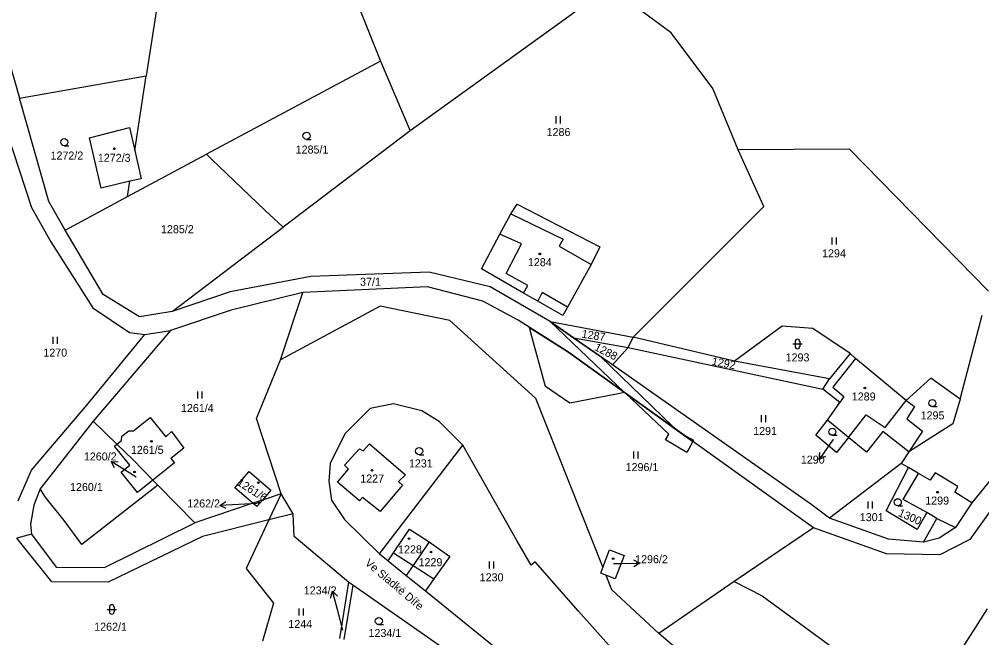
# Model space of a CAD drawing. Extents: x -670359 to -660124, y -978807 to -970072.
# Drawn here: x -670050.9 to -669846.5, y -978074.2 to -977942.9 of the extents above; entities that cross this region are included whole.
import ezdxf

# ---------------------------------------------------------------- set-up
doc = ezdxf.new("R2010")
doc.units = 0
for name, color, linetype in [('Hranice parcel', 7, 'Continuous'), ('Parcelní čísla', 7, 'Continuous'), ('Pop  PČ popisy', 7, 'Continuous'), ('Vnitřní kresba', 7, 'Continuous'), ('Věcná břemena k části', 7, 'Continuous'), ('Značky budov', 7, 'Continuous'), ('Značky kultur', 7, 'Continuous')]:
    doc.layers.add(name, color=color, linetype=linetype)

msp = doc.modelspace()

# ---------------------------------------------------------------- linework, layer by layer
at = {"layer": 'Hranice parcel'}
for points in [[(-669986.12, -977921.83), (-669974.21, -977951.73)], [(-670020.22, -977931.15), (-670023.9, -977954.91)], [(-669912.5, -977945.77), (-669928, -977934.27)], [(-669929.41, -977938.84), (-669967.89, -977966.56)], [(-669903.64, -977957.54), (-669912.5, -977945.77)], [(-670053.06, -977951.64), (-670050.8, -977959.63)], [(-669974.21, -977951.73), (-670011.15, -977971.53)], [(-669974.21, -977951.73), (-669967.89, -977966.56)], [(-670050.8, -977959.63), (-670023.9, -977954.91)], [(-670026.36, -977970.75), (-670023.9, -977954.91)], [(-669898.21, -977970.61), (-669903.64, -977957.54)], [(-670044.58, -977981.56), (-670050.8, -977959.63)], [(-670053.5, -977966.83), (-670048.25, -977982.86)], [(-670035.99, -977968.05), (-670027.48, -977965.87)], [(-670027.48, -977965.87), (-670026.36, -977970.75)], [(-669967.89, -977966.56), (-669994.86, -977987.04)], [(-670033.51, -977978.72), (-670035.99, -977968.05)], [(-670026.36, -977970.75), (-670024.98, -977976.72)], [(-669874.62, -977970.47), (-669898.21, -977970.61)], [(-669892.79, -977982.65), (-669898.21, -977970.61)], [(-669845.11, -978000.59), (-669874.62, -977970.47)], [(-670027.87, -977980.5), (-670011.15, -977971.53)], [(-670011.15, -977971.53), (-670010.16, -977972.48)], [(-670010.16, -977972.48), (-669998.63, -977983.45)], [(-670027.37, -977977.28), (-670033.51, -977978.72)], [(-670027.87, -977980.5), (-670027.37, -977977.28)], [(-670024.98, -977976.72), (-670027.37, -977977.28)], [(-670041.11, -977987.69), (-670027.87, -977980.5)], [(-670048.25, -977982.86), (-670044.13, -977990.1)], [(-670041.11, -977987.69), (-670044.58, -977981.56)], [(-669998.63, -977983.45), (-669994.86, -977987.04)], [(-669946.52, -977984.17), (-669945.17, -977982.16)], [(-669945.17, -977982.16), (-669927.61, -977991.17)], [(-669920.55, -978010.38), (-669892.79, -977982.65)], [(-669948.82, -977988.5), (-669946.52, -977984.17)], [(-670018.38, -978004.9), (-669994.86, -977987.04)], [(-670033.04, -978001.31), (-670041.11, -977987.69)], [(-669952.75, -977995.9), (-669948.82, -977988.5)], [(-670044.13, -977990.1), (-670035.26, -978004.12)], [(-669927.61, -977991.17), (-669929.43, -977994.93)], [(-669929.43, -977994.93), (-669934.5, -978004)], [(-669988.99, -977997.53), (-670006.09, -978000.75)], [(-669963.81, -977996.58), (-669988.99, -977997.53)], [(-669950.92, -977999.7), (-669963.81, -977996.58)], [(-669943.79, -978001.01), (-669952.75, -977995.9)], [(-669964.19, -977999.7), (-669990.66, -978000.89)], [(-669952.42, -978002.74), (-669964.19, -977999.7)], [(-669938.16, -978007.05), (-669950.92, -977999.7)], [(-670025.34, -978006.06), (-670033.04, -978001.31)], [(-670006.09, -978000.75), (-670018.38, -978004.9)], [(-669990.66, -978000.89), (-670005.91, -978004.66)], [(-669995.38, -978015.23), (-669990.66, -978000.89)], [(-669940.74, -978002.75), (-669943.79, -978001.01)], [(-669974.25, -978003.83), (-669995.38, -978015.23)], [(-669959.43, -978006.86), (-669974.25, -978003.83)], [(-669944.96, -978006.77), (-669952.42, -978002.74)], [(-669935.48, -978005.76), (-669940.74, -978002.75)], [(-670035.26, -978004.12), (-670027.48, -978009.42)], [(-670018.38, -978004.9), (-670025.34, -978006.06)], [(-670005.91, -978004.66), (-670018.76, -978008.97)], [(-669934.5, -978004), (-669935.48, -978005.76)], [(-669851.14, -978023.56), (-669846.46, -978005.72)], [(-669941.27, -978023.37), (-669959.43, -978006.86)], [(-669934.29, -978013.58), (-669944.96, -978006.77)], [(-669933.18, -978010.54), (-669938.16, -978007.05)], [(-669938.16, -978007.05), (-669920.55, -978010.38)], [(-670036.51, -978024.82), (-670024.2, -978009.8)], [(-670018.76, -978008.97), (-670035.21, -978028.25)], [(-670027.48, -978009.42), (-670024.2, -978009.8)], [(-670024.2, -978009.8), (-670018.76, -978008.97)], [(-669888.89, -978008.04), (-669899.01, -978015.45)], [(-669882.41, -978008.56), (-669888.89, -978008.04)], [(-669874.47, -978013.87), (-669882.41, -978008.56)], [(-669924.92, -978016.24), (-669933.18, -978010.54)], [(-669933.18, -978010.54), (-669921.58, -978012.55)], [(-669921.58, -978012.55), (-669920.55, -978010.38)], [(-669899.01, -978015.45), (-669920.55, -978010.38)], [(-669922.37, -978022.14), (-669934.29, -978013.58)], [(-669924.92, -978016.24), (-669921.58, -978012.55)], [(-669921.58, -978012.55), (-669880.27, -978021.41)], [(-669874.47, -978013.87), (-669878.84, -978019.25)], [(-669873.34, -978014.9), (-669874.47, -978013.87)], [(-670000.51, -978027.64), (-669995.38, -978015.23)], [(-669878.84, -978019.25), (-669899.01, -978015.45)], [(-669862.58, -978023.86), (-669873.34, -978014.9)], [(-669882.85, -978045.88), (-669924.92, -978016.24)], [(-669880.27, -978021.41), (-669878.84, -978019.25)], [(-669857.33, -978019.12), (-669862.58, -978023.86)], [(-669851.14, -978023.56), (-669857.33, -978019.12)], [(-669922.15, -978022.29), (-669922.37, -978022.14)], [(-669882.27, -978050.91), (-669922.15, -978022.29)], [(-669876.65, -978024.27), (-669880.27, -978021.41)], [(-669941.27, -978023.37), (-669926.98, -978059.31)], [(-669879.27, -978028.04), (-669876.65, -978024.27)], [(-669862.58, -978023.86), (-669860.81, -978025.13)], [(-669851.14, -978023.56), (-669852.64, -978028.76)], [(-670048.27, -978038.64), (-670036.51, -978024.82)], [(-669976.37, -978025.5), (-669981.78, -978030.89)], [(-669971.42, -978024.51), (-669976.37, -978025.5)], [(-669965.41, -978026), (-669971.42, -978024.51)], [(-669961.72, -978028.29), (-669965.41, -978026)], [(-669860.81, -978025.13), (-669862.4, -978027.7)], [(-670035.21, -978028.25), (-670046.41, -978042.62)], [(-670030.13, -978033.12), (-670035.21, -978028.25)], [(-670030.13, -978033.12), (-670029.16, -978032.34), (-670029.07, -978031.43), (-670027.62, -978030.26), (-670026.64, -978030.3), (-670023.09, -978027.43), (-670019.78, -978031.52), (-670018.53, -978030.41), (-670015.91, -978033.93), (-670018.67, -978036.17), (-670017.94, -978037.06), (-670022.54, -978040.77)], [(-669995.3, -978043.67), (-670000.51, -978027.64)], [(-669956.73, -978033.3), (-669961.72, -978028.29)], [(-669881.73, -978031.17), (-669879.27, -978028.04)], [(-669874.85, -978031.69), (-669879.27, -978028.04)], [(-669862.4, -978027.7), (-669859.11, -978030.32)], [(-669867.5, -978030.45), (-669871, -978034.78)], [(-669862.04, -978034.73), (-669867.5, -978030.45)], [(-669852.64, -978028.76), (-669862.04, -978034.73)], [(-669859.11, -978030.32), (-669862.04, -978034.73)], [(-669981.78, -978030.89), (-669984.86, -978037.22)], [(-669877.39, -978034.9), (-669881.73, -978031.17)], [(-669874.85, -978031.69), (-669877.39, -978034.9)], [(-669871, -978034.78), (-669874.85, -978031.69)], [(-669837.27, -978031.54), (-669848.63, -978045.6)], [(-670022.54, -978040.77), (-670025.74, -978043.36), (-670029.23, -978039.04), (-670027.4, -978037.57), (-670030.65, -978033.55), (-670030.13, -978033.12)], [(-670026.77, -978036.35), (-670030.13, -978033.12)], [(-669981.82, -978037.6), (-669978.64, -978034.07)], [(-669978.64, -978034.07), (-669977.84, -978034.54)], [(-669977.84, -978034.54), (-669976.49, -978033.01)], [(-669976.49, -978033.01), (-669968.85, -978039.6)], [(-669974.36, -978056.42), (-669956.73, -978033.3)], [(-669945.24, -978053.55), (-669956.73, -978033.3)], [(-669834.38, -978032.89), (-669849.06, -978053.35)], [(-670022.54, -978040.77), (-670026.77, -978036.35)], [(-669862.04, -978034.73), (-669863.64, -978037.18)], [(-670051.11, -978045.13), (-670048.27, -978038.64)], [(-669984.86, -978037.22), (-669985.16, -978040.98)], [(-669983.32, -978041.21), (-669980.94, -978038.39)], [(-669980.94, -978038.39), (-669981.82, -978037.6)], [(-669863.64, -978037.18), (-669878.84, -978048.81)], [(-669866.85, -978047.3), (-669862.1, -978038.09)], [(-669862.1, -978038.09), (-669863.64, -978037.18)], [(-669859.94, -978039.35), (-669862.1, -978038.09)], [(-670005.07, -978042.39), (-670002.08, -978038.94)], [(-670002.08, -978038.94), (-669997.46, -978042.91)], [(-669968.85, -978039.6), (-669970.37, -978041.05)], [(-669863.19, -978044.88), (-669859.94, -978039.35)], [(-669857.45, -978040.77), (-669859.94, -978039.35)], [(-669856.42, -978039.17), (-669857.45, -978040.77)], [(-669851.6, -978042.1), (-669856.42, -978039.17)], [(-670046.41, -978042.62), (-670047.75, -978046.07)], [(-670045.36, -978044.29), (-670046.41, -978042.62)], [(-670021.46, -978041.83), (-670037.55, -978054.4)], [(-670021.46, -978041.83), (-670022.54, -978040.77)], [(-670013.58, -978049.78), (-670021.46, -978041.83)], [(-670001.27, -978045.67), (-670005.07, -978042.39)], [(-669985.16, -978040.98), (-669984.58, -978044.97)], [(-669978.66, -978045.17), (-669983.32, -978041.21)], [(-669969.48, -978041.84), (-669974.25, -978047.39)], [(-669970.37, -978041.05), (-669969.48, -978041.84)], [(-669852.24, -978043.3), (-669851.6, -978042.1)], [(-670041.34, -978049.3), (-670045.36, -978044.29)], [(-669997.46, -978042.91), (-669999.26, -978044.99)], [(-669995.3, -978043.67), (-669999.26, -978044.99)], [(-669995.3, -978043.67), (-669997.88, -978049.19)], [(-669992.72, -978047.89), (-669995.3, -978043.67)], [(-669978.03, -978044.45), (-669978.66, -978045.17)], [(-669974.25, -978047.39), (-669978.03, -978044.45)], [(-669848.63, -978045.6), (-669852.24, -978043.3)], [(-670047.75, -978046.07), (-670048.45, -978050.07)], [(-670001.27, -978045.67), (-670013.58, -978049.78)], [(-669999.26, -978044.99), (-670001.27, -978045.67)], [(-670000.45, -978046.37), (-670001.27, -978045.67)], [(-669999.26, -978044.99), (-670000.45, -978046.37)], [(-669984.58, -978044.97), (-669981.84, -978049.11)], [(-669878.84, -978048.81), (-669882.85, -978045.88)], [(-669858.21, -978047.65), (-669863.19, -978044.88)], [(-669848.63, -978045.6), (-669852.12, -978050.81)], [(-669992.48, -978052.73), (-669992.72, -978047.89)], [(-669866.34, -978053.29), (-669878.84, -978048.81)], [(-669860.27, -978051.26), (-669866.85, -978047.3)], [(-669858.21, -978047.65), (-669860.27, -978051.26)], [(-669856.05, -978048.92), (-669858.21, -978047.65)], [(-670048.45, -978050.07), (-670048.28, -978052.22)], [(-670037.55, -978054.4), (-670041.34, -978049.3)], [(-669997.88, -978049.19), (-670002.72, -978059.52)], [(-669981.84, -978049.11), (-669974.36, -978056.42)], [(-669882.27, -978050.91), (-669899.08, -978062.28)], [(-669866.72, -978056.41), (-669882.27, -978050.91)], [(-669858.9, -978053.89), (-669856.05, -978048.92)], [(-669852.12, -978050.81), (-669855.54, -978053.07)], [(-670048.28, -978052.22), (-670051.39, -978053.04)], [(-669980.96, -978062.4), (-669992.48, -978052.73)], [(-669971.4, -978056.16), (-669967.99, -978051.18)], [(-669967.99, -978051.18), (-669963.82, -978053.88)], [(-669963.82, -978053.88), (-669967.23, -978058.85)], [(-669963.82, -978053.88), (-669959.48, -978056.97)], [(-669942.19, -978058.82), (-669945.24, -978053.55)], [(-669858.9, -978053.89), (-669866.34, -978053.29)], [(-669855.54, -978053.07), (-669858.9, -978053.89)], [(-669849.06, -978053.35), (-669855.44, -978056.59)], [(-669974.36, -978056.42), (-669972.57, -978057.86)], [(-669972.57, -978057.86), (-669971.4, -978056.16)], [(-669959.48, -978056.97), (-669962.82, -978061.7)], [(-669926.98, -978059.31), (-669925.55, -978055.57)], [(-669925.55, -978055.57), (-669922.46, -978056.76)], [(-669922.46, -978056.76), (-669924.36, -978061.71)], [(-669855.44, -978056.59), (-669866.72, -978056.41)], [(-669972.57, -978057.86), (-669968.7, -978060.99)], [(-669967.23, -978058.85), (-669968.7, -978060.99)], [(-669941.37, -978058.13), (-669942.19, -978058.82)], [(-669932.15, -978068.55), (-669941.37, -978058.13)], [(-670002.72, -978059.52), (-669996.86, -978066.86)], [(-669968.7, -978060.99), (-669964.64, -978064.28)], [(-669927.43, -978060.47), (-669926.98, -978059.31)], [(-669926.35, -978060.91), (-669927.43, -978060.47)], [(-669926.35, -978060.91), (-669925.14, -978063.95)], [(-669924.36, -978061.71), (-669926.35, -978060.91)], [(-669980.96, -978062.4), (-669982.91, -978074.36)], [(-669980.03, -978063.05), (-669981.98, -978074.61)], [(-669980.03, -978063.05), (-669980.96, -978062.4)], [(-669951.97, -978082.63), (-669980.03, -978063.05)], [(-669962.82, -978061.7), (-669964.64, -978064.28)], [(-669899.08, -978062.28), (-669915.09, -978073.32)], [(-669899.08, -978062.28), (-669893.12, -978065.33)], [(-669964.64, -978064.28), (-669935.73, -978087.67)], [(-669915.09, -978073.32), (-669925.14, -978063.95)], [(-669996.86, -978066.86), (-669999.21, -978074.92)], [(-669893.12, -978065.33), (-669864.05, -978086.6)], [(-669922.9, -978078.96), (-669932.15, -978068.55)], [(-669845.36, -978068.08), (-669851.96, -978078.41)], [(-669903.47, -978083.25), (-669915.09, -978073.32)]]:
    msp.add_lwpolyline(points, dxfattribs=at)
at = {"layer": 'Parcelní čísla'}
for p, q in [((-669878.05, -978032.08), (-669878.75, -978033.08)), ((-669879.68, -978035.72), (-669881.04, -978036.36)), ((-670030.66, -978038.11), (-670031.37, -978036.79)), ((-670026.07, -978040.08), (-670027.97, -978038.9)), ((-670006.94, -978046.78), (-670008.28, -978046.1)), ((-670000.44, -978045.71), (-670004.28, -978045.9)), ((-669924.7, -978058.48), (-669923.12, -978058.45)), ((-669920.44, -978057.65), (-669919.12, -978058.37)), ((-669984.76, -978065.8), (-669984.38, -978064.35)), ((-669982.15, -978072.58), (-669983.33, -978068.21))]:
    msp.add_line(p, q, dxfattribs=at)
for points in [[(-669878.75, -978033.08), (-669881.04, -978036.36), (-669880.91, -978034.87)], [(-670027.97, -978038.9), (-670031.37, -978036.79), (-670029.87, -978036.84)], [(-670004.28, -978045.9), (-670008.28, -978046.1), (-670007.01, -978045.28)], [(-669923.12, -978058.45), (-669919.12, -978058.37), (-669920.41, -978059.15)], [(-669983.33, -978068.21), (-669984.38, -978064.35), (-669983.31, -978065.41)]]:
    msp.add_lwpolyline(points, dxfattribs=at)
at = {"layer": 'Vnitřní kresba'}
for points in [[(-669946.52, -977984.17), (-669935.38, -977989.54)], [(-669944.25, -977990.55), (-669948.82, -977988.5)], [(-669935.38, -977989.54), (-669936.25, -977991.06)], [(-669947.49, -977996.88), (-669944.25, -977990.55)], [(-669936.25, -977991.06), (-669929.43, -977994.93)], [(-669942.92, -977999.41), (-669947.49, -977996.88)], [(-669943.79, -978001.01), (-669942.92, -977999.41)], [(-669939.87, -978000.91), (-669940.74, -978002.75)], [(-669934.5, -978004), (-669939.87, -978000.91)], [(-669873.34, -978014.9), (-669878.11, -978021)], [(-669878.11, -978021), (-669875.78, -978022.98)], [(-669875.78, -978022.98), (-669876.65, -978024.27)], [(-669867.03, -978029.56), (-669862.58, -978023.86)], [(-669874.85, -978031.69), (-669871.04, -978026.87)], [(-669871.04, -978026.87), (-669867.03, -978029.56)], [(-669992.72, -978047.89), (-669997.88, -978049.19)], [(-670032.8, -978059.32), (-670013.58, -978049.78)], [(-669997.88, -978049.19), (-670011.97, -978052.72)], [(-669856.05, -978048.92), (-669852.12, -978050.81)], [(-670048.28, -978052.22), (-670043.04, -978059.22)], [(-670011.97, -978052.72), (-670031.99, -978062.43)], [(-670043.98, -978062.35), (-670051.39, -978053.04)], [(-669971.4, -978056.16), (-669967.23, -978058.85)], [(-669967.23, -978058.85), (-669962.82, -978061.7)], [(-670043.04, -978059.22), (-670032.8, -978059.32)], [(-670031.99, -978062.43), (-670043.98, -978062.35)]]:
    msp.add_lwpolyline(points, dxfattribs=at)
at = {"layer": 'Věcná břemena k části'}
for points in [[(-669938.16, -978007.05), (-669933.18, -978010.54), (-669927.57, -978014.41), (-669912.11, -978029.36), (-669910.08, -978030.95), (-669907.72, -978032.25), (-669907.87, -978032.54)], [(-669922.37, -978022.14), (-669938.16, -978007.05)], [(-669942.57, -978008.3), (-669934.29, -978013.58), (-669922.37, -978022.14)], [(-669922.37, -978022.14), (-669924.07, -978022.47), (-669933.95, -978024.4), (-669939.13, -978020.89), (-669942.03, -978010.27), (-669942.57, -978008.3)], [(-669907.87, -978032.54), (-669910.08, -978030.95), (-669922.15, -978022.29), (-669922.37, -978022.14)], [(-669922.15, -978022.29), (-669910.08, -978030.95), (-669907.87, -978032.54), (-669909.12, -978034.91), (-669913.69, -978032.2), (-669912.99, -978030.95), (-669922.15, -978022.29)]]:
    msp.add_lwpolyline(points, dxfattribs=at)
at = {"layer": 'Značky budov'}
for centre in [(-670030.68, -977970.37), (-669940.34, -977992.7), (-669871.34, -978021.16), (-670022.8, -978032.52), (-669975.97, -978038.65), (-669855.91, -978043.31), (-670000.05, -978045.52), (-669968.12, -978053.16), (-669963.46, -978056.02), (-669924.79, -978057.42)]:
    msp.add_circle(centre, 0.175, dxfattribs=at)
at = {"layer": 'Značky kultur'}
for p, q in [((-669936.95, -977963.47), (-669936.95, -977964.97)), ((-669935.95, -977964.97), (-669935.95, -977963.47)), ((-669989.88, -977968.37), (-669988.88, -977968.37)), ((-670041.31, -977969.72), (-670040.31, -977969.72)), ((-669878.39, -977989.23), (-669878.39, -977990.73)), ((-669877.39, -977990.73), (-669877.39, -977989.23)), ((-670043.75, -978010.31), (-670043.75, -978011.81)), ((-670042.75, -978011.81), (-670042.75, -978010.31)), ((-669886.67, -978011.83), (-669884.67, -978011.83)), ((-669886.17, -978011.33), (-669886.17, -978012.33)), ((-669885.17, -978011.33), (-669885.17, -978012.33)), ((-670013.02, -978021.89), (-670013.02, -978023.39)), ((-670012.02, -978023.39), (-670012.02, -978021.89)), ((-669857.01, -978025.14), (-669856.01, -978025.14)), ((-669893.38, -978026.95), (-669893.38, -978028.45)), ((-669892.38, -978028.45), (-669892.38, -978026.95)), ((-669878.24, -978031.22), (-669877.24, -978031.22)), ((-669965.97, -978035.34), (-669964.97, -978035.34)), ((-669920.48, -978034.66), (-669920.48, -978036.16)), ((-669919.48, -978036.16), (-669919.48, -978034.66)), ((-669870.74, -978045.26), (-669870.74, -978046.76)), ((-669869.74, -978046.76), (-669869.74, -978045.26)), ((-669864.36, -978046.19), (-669863.36, -978046.19)), ((-669951.12, -978058.04), (-669951.12, -978059.54)), ((-669950.12, -978059.54), (-669950.12, -978058.04)), ((-670032.23, -978068.21), (-670030.23, -978068.21)), ((-670031.73, -978067.71), (-670031.73, -978068.71)), ((-670030.73, -978067.71), (-670030.73, -978068.71)), ((-669991.52, -978068), (-669991.52, -978069.5)), ((-669990.52, -978069.5), (-669990.52, -978068)), ((-669974.53, -978071.44), (-669973.53, -978071.44))]:
    msp.add_line(p, q, dxfattribs=at)
for centre, radius in [((-669989.88, -977967.62), 0.75), ((-670041.31, -977968.97), 0.75), ((-670030.68, -977970.37), 0.175), ((-669940.34, -977992.7), 0.175), ((-669871.34, -978021.16), 0.175), ((-669857.01, -978024.39), 0.75), ((-669878.24, -978030.47), 0.75), ((-670022.8, -978032.52), 0.175), ((-669965.97, -978034.59), 0.75), ((-669975.97, -978038.65), 0.175), ((-670026.4, -978039.02), 0.175), ((-670000.11, -978041.28), 0.175), ((-669864.36, -978045.44), 0.75), ((-669855.91, -978043.31), 0.175), ((-670000.05, -978045.52), 0.175), ((-669968.12, -978053.16), 0.175), ((-669963.46, -978056.02), 0.175), ((-669924.79, -978057.42), 0.175), ((-669974.53, -978070.69), 0.75)]:
    msp.add_circle(centre, radius, dxfattribs=at)
for centre, start, end in [((-669885.67, -978011.33), 0, 180), ((-669885.67, -978012.33), 180, 0), ((-670031.23, -978067.71), 0, 180), ((-670031.23, -978068.71), 180, 0)]:
    msp.add_arc(centre, 0.5, start, end, dxfattribs=at)

# ---------------------------------------------------------------- texts
at = {"layer": 'Parcelní čísla'}
for s, height, p in [('1286', 1.7, (-669938.91, -977967.67)), ('1272/2', 1.7, (-670044.23, -977972.65)), ('1285/1', 1.7, (-669992.19, -977971.38)), ('1272/3', 1.7, (-670034.19, -977973.14)), ('1285/2', 1.7, (-670020.78, -977988.3)), ('1284', 1.7, (-669942.88, -977995.3)), ('1294', 1.7, (-669880.43, -977993.43)), ('37/1', 1.7, (-669978.52, -977999.46)), ('1270', 1.7, (-670045.75, -978014.51)), ('1293', 1.7, (-669888.17, -978015.53)), ('1289', 1.7, (-669874.12, -978023.83)), ('1261/4', 1.7, (-670016.54, -978026.28)), ('1295', 1.7, (-669859.51, -978027.84)), ('1291', 1.7, (-669895.06, -978031.15)), ('1290', 0.1, (-669878.05, -978032.08)), ('1261/5', 1.7, (-670027.17, -978035.16)), ('1260/2', 1.7, (-670037.15, -978036.57)), ('1231', 1.7, (-669968.15, -978038.04)), ('1290', 1.7, (-669884.94, -978037.24)), ('1296/1', 1.7, (-669922.14, -978038.82)), ('1260/2', 0.1, (-670026.31, -978040.08)), ('1227', 1.7, (-669978.47, -978041.25)), ('1260/1', 1.7, (-670040.09, -978043.06)), ('1262/2', 1.7, (-670015.21, -978046.55)), ('1299', 1.7, (-669858.53, -978045.94)), ('1262/2', 0.1, (-670000.68, -978045.71)), ('1301', 1.7, (-669872.42, -978049.46)), ('1228', 1.7, (-669970.45, -978056.3)), ('1296/2', 1.7, (-669920.12, -978058.39)), ('1229', 1.7, (-669966.1, -978059.02)), ('1296/2', 0.1, (-669924.7, -978058.48)), ('1230', 1.7, (-669953.12, -978062.24)), ('1234/2', 1.7, (-669990.46, -978065.01)), ('1262/1', 1.7, (-670034.96, -978072.73)), ('1244', 1.7, (-669993.74, -978072.15)), ('1234/2', 0.1, (-669982.39, -978072.58)), ('1234/1', 1.7, (-669976.72, -978074.06))]:
    msp.add_text(s, height=height, dxfattribs=at).set_placement(p)
for s, rotation, p in [('1287', 350.9747, (-669931.56, -978010.45)), ('1288', 332.796, (-669928.93, -978013.04)), ('1292', 348.918, (-669903.94, -978016.25)), ('1261/6', 327.5321, (-670004.81, -978041.67)), ('1300', 336.413, (-669864.42, -978048.3))]:
    msp.add_text(s, height=1.7, rotation=rotation, dxfattribs=at).set_placement(p)
at = {"layer": 'Pop  PČ popisy'}
msp.add_text('Ve Sladké Díře', height=1.7, rotation=319.6957, dxfattribs=at).set_placement((-669977.6, -978058.59))

doc.saveas('drawing.dxf')
